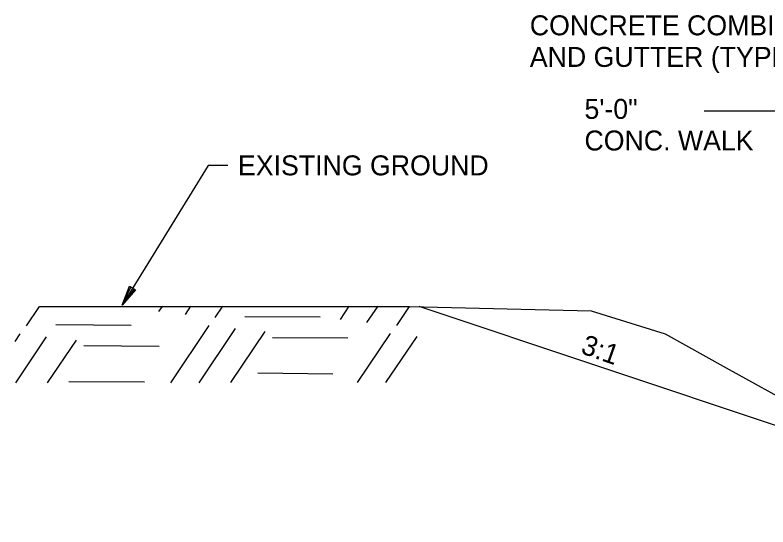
# Model space of a CAD drawing. Extents: x 1001270 to 1003428, y 1840152 to 1842912.
# Drawn here: x 1001306.2 to 1001328.83, y 1840717.52 to 1840732.91 of the extents above; entities that cross this region are included whole.
import ezdxf

# ---------------------------------------------------------------- set-up
doc = ezdxf.new("R2010")
doc.units = 0
doc.layers.add('19', color=7, linetype='Continuous')

msp = doc.modelspace()

# ---------------------------------------------------------------- linework, layer by layer
at = {"layer": '19'}
for p, q in [((1001326.909, 1840730.029), (1001329.62, 1840730.029)), ((1001309.418, 1840724.195), (1001309.641, 1840724.761)), ((1001309.492, 1840724.335), (1001309.685, 1840724.729)), ((1001309.641, 1840724.761), (1001309.819, 1840724.652)), ((1001309.819, 1840724.652), (1001309.418, 1840724.195)), ((1001309.778, 1840724.673), (1001309.515, 1840724.324)), ((1001306.542, 1840723.571), (1001306.934, 1840724.154)), ((1001310.528, 1840724.005), (1001310.634, 1840724.155)), ((1001311.323, 1840723.913), (1001311.489, 1840724.157)), ((1001312.218, 1840723.821), (1001312.444, 1840724.16)), ((1001315.982, 1840723.765), (1001316.244, 1840724.161)), ((1001316.777, 1840723.673), (1001317.109, 1840724.162)), ((1001317.672, 1840723.581), (1001318.053, 1840724.155)), ((1001329.266, 1840720.508), (1001318.345, 1840724.148)), ((1001313.106, 1840723.85), (1001315.366, 1840723.839)), ((1001307.431, 1840723.61), (1001309.691, 1840723.588)), ((1001310.88, 1840721.858), (1001312.032, 1840723.579)), ((1001311.735, 1840721.86), (1001312.827, 1840723.487)), ((1001312.69, 1840721.862), (1001313.722, 1840723.395)), ((1001306.203, 1840723.103), (1001306.357, 1840723.328)), ((1001306.225, 1840721.854), (1001307.151, 1840723.237)), ((1001307.18, 1840721.856), (1001308.047, 1840723.144)), ((1001313.936, 1840723.222), (1001316.206, 1840723.209)), ((1001316.49, 1840721.863), (1001317.486, 1840723.339)), ((1001317.345, 1840721.866), (1001318.281, 1840723.247)), ((1001308.271, 1840722.981), (1001310.531, 1840722.959)), ((1001313.494, 1840722.152), (1001315.753, 1840722.13)), ((1001307.818, 1840721.901), (1001310.089, 1840721.889))]:
    msp.add_line(p, q, dxfattribs=at)
for points in [[(1001312.601, 1840728.394), (1001312.001, 1840728.393), (1001309.418, 1840724.195)], [(1001306.934, 1840724.154), (1001318.053, 1840724.155), (1001323.51, 1840724.021), (1001325.735, 1840723.329), (1001327.572, 1840722.305), (1001329.782, 1840721.089), (1001333.021, 1840719.365), (1001335.009, 1840718.354), (1001338.087, 1840717.735), (1001340.526, 1840717.523)]]:
    msp.add_lwpolyline(points, dxfattribs=at)

# ---------------------------------------------------------------- texts
for s, rotation, p in [('CONCRETE COMBINATION CURB', 360, (1001321.671, 1840732.305)), ('AND GUTTER (TYPE A) (1\'-6")', 360, (1001321.671, 1840731.355)), ('5\'-0"', 360, (1001323.313, 1840729.792)), ('CONC. WALK', 360, (1001323.313, 1840728.842)), ('3:1', 340.4943, (1001323.17, 1840722.756))]:
    msp.add_text(s, height=0.6, rotation=rotation, dxfattribs=at).set_placement(p)
msp.add_text('EXISTING GROUND', height=0.6, dxfattribs=at).set_placement((1001312.901, 1840728.094))

doc.saveas('drawing.dxf')
